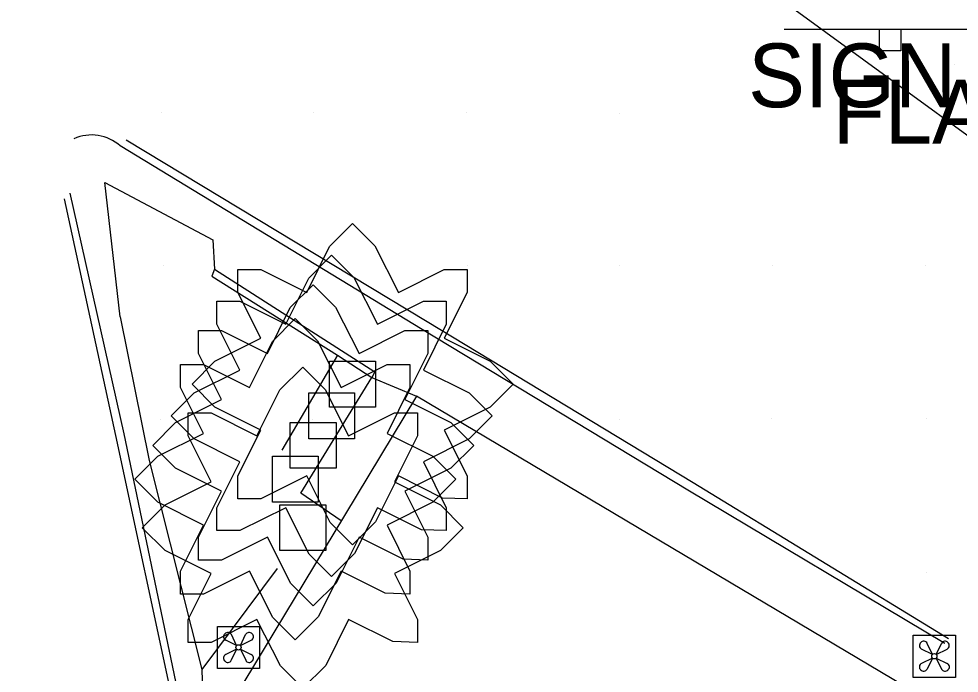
# Model space of a CAD drawing. Extents: x 1602514 to 1609837, y 863887 to 871157.
# Drawn here: x 1604716.3 to 1604808.5, y 866771.5 to 866835.7 of the extents above; entities that cross this region are included whole.
import ezdxf

# ---------------------------------------------------------------- set-up
doc = ezdxf.new("R2010")
doc.units = 0
for name, color, linetype in [('Environmental-New trees', 7, 'Continuous'), ('Roadway-Signs', 7, 'Continuous'), ('Survey-Buildings', 7, 'Continuous'), ('Survey-Curbs', 7, 'Continuous'), ('Survey-Edge of pavement', 7, 'Continuous'), ('Survey-Miscellaneous roadside', 7, 'Continuous'), ('Survey-Ridge Lines', 7, 'Continuous'), ('Survey-Spot dirt', 7, 'Continuous'), ('USER-Air conditioner', 7, 'Continuous'), ('USER-Landscape', 7, 'Continuous')]:
    doc.layers.add(name, color=color, linetype=linetype)

msp = doc.modelspace()

# ---------------------------------------------------------------- linework, layer by layer
at = {"layer": 'Environmental-New trees'}
for points in [[(1604737.764, 866811.083), (1604740.014, 866811.083), (1604744.515, 866808.833), (1604746.765, 866813.334), (1604749.015, 866815.584), (1604751.208, 866813.392), (1604753.516, 866808.833), (1604758.017, 866811.083), (1604760.267, 866811.083), (1604760.267, 866808.833), (1604758.017, 866804.332), (1604762.518, 866802.082), (1604764.768, 866799.832), (1604762.518, 866797.581), (1604758.017, 866795.331), (1604760.267, 866790.83), (1604760.267, 866788.58), (1604757.842, 866788.663), (1604753.516, 866790.83), (1604751.266, 866786.33), (1604749.015, 866784.08), (1604746.823, 866786.271), (1604744.515, 866790.83), (1604740.014, 866788.58), (1604737.764, 866788.58), (1604737.764, 866790.83), (1604740.014, 866795.331), (1604735.513, 866797.581), (1604733.263, 866799.832), (1604735.513, 866802.082), (1604740.014, 866804.332), (1604737.764, 866808.833)], [(1604737.764, 866811.083), (1604740.014, 866811.083), (1604744.515, 866808.833), (1604746.765, 866813.334), (1604749.015, 866815.584), (1604751.208, 866813.392), (1604753.516, 866808.833), (1604758.017, 866811.083), (1604760.267, 866811.083), (1604760.267, 866808.833), (1604758.017, 866804.332), (1604762.518, 866802.082), (1604764.768, 866799.832), (1604762.518, 866797.581), (1604758.017, 866795.331), (1604760.267, 866790.83), (1604760.267, 866788.58), (1604757.842, 866788.663), (1604753.516, 866790.83), (1604751.266, 866786.33), (1604749.015, 866784.08), (1604746.823, 866786.271), (1604744.515, 866790.83), (1604740.014, 866788.58), (1604737.764, 866788.58), (1604737.764, 866790.83), (1604740.014, 866795.331), (1604735.513, 866797.581), (1604733.263, 866799.832), (1604735.513, 866802.082), (1604740.014, 866804.332), (1604737.764, 866808.833)], [(1604735.71, 866807.971), (1604737.96, 866807.971), (1604742.461, 866805.72), (1604744.711, 866810.221), (1604746.962, 866812.472), (1604749.154, 866810.28), (1604751.463, 866805.72), (1604755.963, 866807.971), (1604758.214, 866807.971), (1604758.214, 866805.72), (1604755.963, 866801.22), (1604760.464, 866798.969), (1604762.714, 866796.719), (1604760.464, 866794.469), (1604755.963, 866792.218), (1604758.214, 866787.718), (1604758.214, 866785.467), (1604755.788, 866785.551), (1604751.463, 866787.718), (1604749.212, 866783.217), (1604746.962, 866780.967), (1604744.77, 866783.159), (1604742.461, 866787.718), (1604737.96, 866785.467), (1604735.71, 866785.467), (1604735.71, 866787.718), (1604737.96, 866792.218), (1604733.46, 866794.469), (1604731.209, 866796.719), (1604733.46, 866798.969), (1604737.96, 866801.22), (1604735.71, 866805.72)], [(1604735.71, 866807.971), (1604737.96, 866807.971), (1604742.461, 866805.72), (1604744.711, 866810.221), (1604746.962, 866812.472), (1604749.154, 866810.28), (1604751.463, 866805.72), (1604755.963, 866807.971), (1604758.214, 866807.971), (1604758.214, 866805.72), (1604755.963, 866801.22), (1604760.464, 866798.969), (1604762.714, 866796.719), (1604760.464, 866794.469), (1604755.963, 866792.218), (1604758.214, 866787.718), (1604758.214, 866785.467), (1604755.788, 866785.551), (1604751.463, 866787.718), (1604749.212, 866783.217), (1604746.962, 866780.967), (1604744.77, 866783.159), (1604742.461, 866787.718), (1604737.96, 866785.467), (1604735.71, 866785.467), (1604735.71, 866787.718), (1604737.96, 866792.218), (1604733.46, 866794.469), (1604731.209, 866796.719), (1604733.46, 866798.969), (1604737.96, 866801.22), (1604735.71, 866805.72)], [(1604733.901, 866805.084), (1604736.151, 866805.084), (1604740.652, 866802.834), (1604742.902, 866807.335), (1604745.153, 866809.585), (1604747.345, 866807.393), (1604749.653, 866802.834), (1604754.154, 866805.084), (1604756.404, 866805.084), (1604756.404, 866802.834), (1604754.154, 866798.333), (1604758.655, 866796.083), (1604760.905, 866793.832), (1604758.655, 866791.582), (1604754.154, 866789.332), (1604756.404, 866784.831), (1604756.404, 866782.581), (1604753.979, 866782.664), (1604749.653, 866784.831), (1604747.403, 866780.33), (1604745.153, 866778.08), (1604742.961, 866780.272), (1604740.652, 866784.831), (1604736.151, 866782.581), (1604733.901, 866782.581), (1604733.901, 866784.831), (1604736.151, 866789.332), (1604731.65, 866791.582), (1604729.4, 866793.832), (1604731.65, 866796.083), (1604736.151, 866798.333), (1604733.901, 866802.834)], [(1604733.901, 866805.084), (1604736.151, 866805.084), (1604740.652, 866802.834), (1604742.902, 866807.335), (1604745.153, 866809.585), (1604747.345, 866807.393), (1604749.653, 866802.834), (1604754.154, 866805.084), (1604756.404, 866805.084), (1604756.404, 866802.834), (1604754.154, 866798.333), (1604758.655, 866796.083), (1604760.905, 866793.832), (1604758.655, 866791.582), (1604754.154, 866789.332), (1604756.404, 866784.831), (1604756.404, 866782.581), (1604753.979, 866782.664), (1604749.653, 866784.831), (1604747.403, 866780.33), (1604745.153, 866778.08), (1604742.961, 866780.272), (1604740.652, 866784.831), (1604736.151, 866782.581), (1604733.901, 866782.581), (1604733.901, 866784.831), (1604736.151, 866789.332), (1604731.65, 866791.582), (1604729.4, 866793.832), (1604731.65, 866796.083), (1604736.151, 866798.333), (1604733.901, 866802.834)], [(1604732.141, 866801.757), (1604734.391, 866801.757), (1604738.892, 866799.507), (1604741.142, 866804.008), (1604743.392, 866806.258), (1604745.584, 866804.066), (1604747.893, 866799.507), (1604752.394, 866801.757), (1604754.644, 866801.757), (1604754.644, 866799.507), (1604752.394, 866795.006), (1604756.894, 866792.756), (1604759.145, 866790.506), (1604756.894, 866788.255), (1604752.394, 866786.005), (1604754.644, 866781.504), (1604754.644, 866779.254), (1604752.219, 866779.337), (1604747.893, 866781.504), (1604745.643, 866777.003), (1604743.392, 866774.753), (1604741.2, 866776.945), (1604738.892, 866781.504), (1604734.391, 866779.254), (1604732.141, 866779.254), (1604732.141, 866781.504), (1604734.391, 866786.005), (1604729.89, 866788.255), (1604727.64, 866790.506), (1604729.89, 866792.756), (1604734.391, 866795.006), (1604732.141, 866799.507)], [(1604732.141, 866801.757), (1604734.391, 866801.757), (1604738.892, 866799.507), (1604741.142, 866804.008), (1604743.392, 866806.258), (1604745.584, 866804.066), (1604747.893, 866799.507), (1604752.394, 866801.757), (1604754.644, 866801.757), (1604754.644, 866799.507), (1604752.394, 866795.006), (1604756.894, 866792.756), (1604759.145, 866790.506), (1604756.894, 866788.255), (1604752.394, 866786.005), (1604754.644, 866781.504), (1604754.644, 866779.254), (1604752.219, 866779.337), (1604747.893, 866781.504), (1604745.643, 866777.003), (1604743.392, 866774.753), (1604741.2, 866776.945), (1604738.892, 866781.504), (1604734.391, 866779.254), (1604732.141, 866779.254), (1604732.141, 866781.504), (1604734.391, 866786.005), (1604729.89, 866788.255), (1604727.64, 866790.506), (1604729.89, 866792.756), (1604734.391, 866795.006), (1604732.141, 866799.507)], [(1604732.874, 866797.012), (1604735.124, 866797.012), (1604739.625, 866794.761), (1604741.875, 866799.262), (1604744.126, 866801.512), (1604746.318, 866799.32), (1604748.626, 866794.761), (1604753.127, 866797.012), (1604755.378, 866797.012), (1604755.378, 866794.761), (1604753.127, 866790.26), (1604757.628, 866788.01), (1604759.878, 866785.76), (1604757.628, 866783.509), (1604753.127, 866781.259), (1604755.378, 866776.758), (1604755.378, 866774.508), (1604752.952, 866774.591), (1604748.626, 866776.758), (1604746.376, 866772.258), (1604744.126, 866770.008), (1604741.934, 866772.199), (1604739.625, 866776.758), (1604735.124, 866774.508), (1604732.874, 866774.508), (1604732.874, 866776.758), (1604735.124, 866781.259), (1604730.624, 866783.509), (1604728.373, 866785.76), (1604730.624, 866788.01), (1604735.124, 866790.26), (1604732.874, 866794.761)], [(1604732.874, 866797.012), (1604735.124, 866797.012), (1604739.625, 866794.761), (1604741.875, 866799.262), (1604744.126, 866801.512), (1604746.318, 866799.32), (1604748.626, 866794.761), (1604753.127, 866797.012), (1604755.378, 866797.012), (1604755.378, 866794.761), (1604753.127, 866790.26), (1604757.628, 866788.01), (1604759.878, 866785.76), (1604757.628, 866783.509), (1604753.127, 866781.259), (1604755.378, 866776.758), (1604755.378, 866774.508), (1604752.952, 866774.591), (1604748.626, 866776.758), (1604746.376, 866772.258), (1604744.126, 866770.008), (1604741.934, 866772.199), (1604739.625, 866776.758), (1604735.124, 866774.508), (1604732.874, 866774.508), (1604732.874, 866776.758), (1604735.124, 866781.259), (1604730.624, 866783.509), (1604728.373, 866785.76), (1604730.624, 866788.01), (1604735.124, 866790.26), (1604732.874, 866794.761)], [(1604751.266, 866802.082), (1604751.266, 866797.581), (1604746.765, 866797.581), (1604746.765, 866802.082)], [(1604751.266, 866802.082), (1604751.266, 866797.581), (1604746.765, 866797.581), (1604746.765, 866802.082)], [(1604749.212, 866798.969), (1604749.212, 866794.469), (1604744.711, 866794.469), (1604744.711, 866798.969)], [(1604749.212, 866798.969), (1604749.212, 866794.469), (1604744.711, 866794.469), (1604744.711, 866798.969)], [(1604747.403, 866796.083), (1604747.403, 866791.582), (1604742.902, 866791.582), (1604742.902, 866796.083)], [(1604747.403, 866796.083), (1604747.403, 866791.582), (1604742.902, 866791.582), (1604742.902, 866796.083)], [(1604745.643, 866792.756), (1604745.643, 866788.255), (1604741.142, 866788.255), (1604741.142, 866792.756)], [(1604745.643, 866792.756), (1604745.643, 866788.255), (1604741.142, 866788.255), (1604741.142, 866792.756)], [(1604746.376, 866788.01), (1604746.376, 866783.509), (1604741.875, 866783.509), (1604741.875, 866788.01)], [(1604746.376, 866788.01), (1604746.376, 866783.509), (1604741.875, 866783.509), (1604741.875, 866788.01)]]:
    msp.add_lwpolyline(points, close=True, dxfattribs=at)
at = {"layer": 'Roadway-Signs'}
for p, q in [((1604791.37, 866834.631), (1604812.272, 866834.631)), ((1604791.37, 866834.631), (1604812.272, 866834.631)), ((1604800.721, 866832.531), (1604800.721, 866834.631)), ((1604800.721, 866832.531), (1604800.721, 866834.631)), ((1604801.771, 866834.631), (1604801.771, 866834.631)), ((1604801.771, 866834.631), (1604801.771, 866834.631)), ((1604802.821, 866834.631), (1604802.821, 866832.531)), ((1604802.821, 866834.631), (1604802.821, 866832.531)), ((1604802.821, 866832.531), (1604800.721, 866832.531)), ((1604802.821, 866832.531), (1604800.721, 866832.531))]:
    msp.add_line(p, q, dxfattribs=at)
at = {"layer": 'Survey-Buildings'}
msp.add_lwpolyline([(1604747.889, 866786.43), (1604743.932, 866789.131), (1604750.916, 866800.474), (1604755.276, 866798.651)], dxfattribs=at)
msp.add_lwpolyline([(1604747.889, 866786.43), (1604743.932, 866789.131), (1604750.916, 866800.474), (1604755.276, 866798.651)], dxfattribs=at)
msp.add_lwpolyline([(1604805.449, 866768.863), (1604755.276, 866798.651), (1604748.212, 866786.965), (1604734.437, 866764.179), (1604757.309, 866750.394), (1604748.829, 866736.316), (1604770.5, 866723.163), (1604778.688, 866737.509), (1604783.777, 866734.442)], close=True, dxfattribs=at)
msp.add_lwpolyline([(1604805.449, 866768.863), (1604755.276, 866798.651), (1604748.212, 866786.965), (1604734.437, 866764.179), (1604757.309, 866750.394), (1604748.829, 866736.316), (1604770.5, 866723.163), (1604778.688, 866737.509), (1604783.777, 866734.442)], close=True, dxfattribs=at)
at = {"layer": 'Survey-Curbs'}
for points in [[(1604807.123, 866774.409), (1604781.925, 866789.423), (1604755.849, 866805.176), (1604726.22, 866823.199)], [(1604807.123, 866774.409), (1604781.925, 866789.423), (1604755.849, 866805.176), (1604726.22, 866823.199)], [(1604721.277, 866818.552), (1604726.556, 866794.957), (1604732.14, 866768.315)], [(1604721.277, 866818.552), (1604726.556, 866794.957), (1604732.14, 866768.315)]]:
    msp.add_lwpolyline(points, dxfattribs=at)
msp.add_arc((1604723.405, 866820.021), 4.245, 48.46172, 114.18835, dxfattribs=at)
msp.add_arc((1604723.405, 866820.021), 4.245, 48.46172, 114.18835, dxfattribs=at)
at = {"layer": 'Survey-Edge of pavement'}
for points in [[(1604691.745, 866913.926), (1604754.929, 866864.888), (1604787.982, 866839.792), (1604824.932, 866812.891)], [(1604691.745, 866913.926), (1604754.929, 866864.888), (1604787.982, 866839.792), (1604824.932, 866812.891)], [(1604807.49, 866774.864), (1604782.438, 866790.142), (1604756.323, 866805.938), (1604726.807, 866823.751)], [(1604807.49, 866774.864), (1604782.438, 866790.142), (1604756.323, 866805.938), (1604726.807, 866823.751)], [(1604720.704, 866818.013), (1604725.749, 866794.788), (1604731.487, 866768.125)], [(1604720.704, 866818.013), (1604725.749, 866794.788), (1604731.487, 866768.125)], [(1604735.197, 866810.414), (1604747.545, 866802.679), (1604750.916, 866800.474)], [(1604735.197, 866810.414), (1604747.545, 866802.679), (1604750.916, 866800.474)], [(1604726.219, 866806.448), (1604729.047, 866792.355), (1604734.231, 866771.844), (1604734.437, 866764.179)], [(1604726.219, 866806.448), (1604729.047, 866792.355), (1604734.231, 866771.844), (1604734.437, 866764.179)]]:
    msp.add_lwpolyline(points, dxfattribs=at)
at = {"layer": 'Survey-Ridge Lines'}
msp.add_lwpolyline([(1604735.477, 866811.093), (1604751.204, 866801.034), (1604750.916, 866800.474)], dxfattribs=at)
msp.add_lwpolyline([(1604735.477, 866811.093), (1604751.204, 866801.034), (1604750.916, 866800.474)], dxfattribs=at)
at = {"layer": 'Survey-Spot dirt'}
for p, q in [((1604808.13, 866831.188), (1604808.13, 866831.188)), ((1604808.13, 866831.188), (1604808.13, 866831.188)), ((1604730.243, 866826.479), (1604730.243, 866826.479)), ((1604730.243, 866826.479), (1604730.243, 866826.479)), ((1604745.196, 866826.449), (1604745.196, 866826.449)), ((1604745.196, 866826.449), (1604745.196, 866826.449)), ((1604760.223, 866826.445), (1604760.223, 866826.445)), ((1604760.223, 866826.445), (1604760.223, 866826.445)), ((1604775.207, 866826.355), (1604775.207, 866826.355)), ((1604775.207, 866826.355), (1604775.207, 866826.355)), ((1604730.506, 866811.463), (1604730.506, 866811.463)), ((1604730.506, 866811.463), (1604730.506, 866811.463)), ((1604745.218, 866811.347), (1604745.218, 866811.347)), ((1604745.218, 866811.347), (1604745.218, 866811.347)), ((1604760.248, 866811.424), (1604760.248, 866811.424)), ((1604760.248, 866811.424), (1604760.248, 866811.424)), ((1604775.235, 866811.455), (1604775.235, 866811.455)), ((1604775.235, 866811.455), (1604775.235, 866811.455)), ((1604790.229, 866811.455), (1604790.229, 866811.455)), ((1604790.229, 866811.455), (1604790.229, 866811.455)), ((1604805.265, 866811.422), (1604805.265, 866811.422)), ((1604805.265, 866811.422), (1604805.265, 866811.422)), ((1604730.215, 866796.405), (1604730.215, 866796.405)), ((1604730.215, 866796.405), (1604730.215, 866796.405)), ((1604745.054, 866796.353), (1604745.054, 866796.353)), ((1604745.054, 866796.353), (1604745.054, 866796.353)), ((1604775.25, 866796.38), (1604775.25, 866796.38)), ((1604775.25, 866796.38), (1604775.25, 866796.38)), ((1604790.169, 866796.443), (1604790.169, 866796.443)), ((1604790.169, 866796.443), (1604790.169, 866796.443)), ((1604805.292, 866796.497), (1604805.292, 866796.497)), ((1604805.292, 866796.497), (1604805.292, 866796.497)), ((1604805.3, 866781.383), (1604805.3, 866781.383)), ((1604805.3, 866781.383), (1604805.3, 866781.383))]:
    msp.add_line(p, q, dxfattribs=at)
at = {"layer": 'USER-Air conditioner'}
for p, q in [((1604737.636, 866774.199), (1604736.567, 866774.724)), ((1604737.636, 866774.199), (1604736.567, 866774.724)), ((1604736.567, 866774.724), (1604736.567, 866774.724)), ((1604737.636, 866774.199), (1604736.567, 866774.724)), ((1604737.636, 866774.199), (1604736.567, 866774.724)), ((1604736.567, 866774.724), (1604736.567, 866774.724)), ((1604737.636, 866774.199), (1604737.119, 866775.272)), ((1604737.636, 866774.199), (1604737.119, 866775.272)), ((1604737.119, 866775.272), (1604737.119, 866775.272)), ((1604737.636, 866774.199), (1604737.119, 866775.272)), ((1604737.636, 866774.199), (1604737.119, 866775.272)), ((1604737.119, 866775.272), (1604737.119, 866775.272)), ((1604738.003, 866774.199), (1604738.52, 866775.272)), ((1604738.003, 866774.199), (1604738.52, 866775.272)), ((1604738.003, 866774.199), (1604738.52, 866775.272)), ((1604738.003, 866774.199), (1604738.52, 866775.272)), ((1604738.003, 866774.199), (1604739.072, 866774.724)), ((1604738.003, 866774.199), (1604739.072, 866774.724)), ((1604738.003, 866774.199), (1604739.072, 866774.724)), ((1604738.003, 866774.199), (1604739.072, 866774.724)), ((1604738.52, 866775.272), (1604738.52, 866775.272)), ((1604738.52, 866775.272), (1604738.52, 866775.272)), ((1604739.072, 866774.724), (1604739.072, 866774.724)), ((1604739.072, 866774.724), (1604739.072, 866774.724)), ((1604805.922, 866773.332), (1604805.404, 866774.405)), ((1604805.922, 866773.332), (1604805.404, 866774.405)), ((1604805.404, 866774.405), (1604805.404, 866774.405)), ((1604805.922, 866773.332), (1604805.404, 866774.405)), ((1604805.922, 866773.332), (1604805.404, 866774.405)), ((1604805.404, 866774.405), (1604805.404, 866774.405)), ((1604806.289, 866773.332), (1604806.806, 866774.405)), ((1604806.289, 866773.332), (1604806.806, 866774.405)), ((1604806.289, 866773.332), (1604806.806, 866774.405)), ((1604806.289, 866773.332), (1604806.806, 866774.405)), ((1604806.806, 866774.405), (1604806.806, 866774.405)), ((1604806.806, 866774.405), (1604806.806, 866774.405)), ((1604737.636, 866773.832), (1604736.563, 866773.315)), ((1604737.636, 866773.832), (1604736.563, 866773.315)), ((1604737.636, 866773.832), (1604736.563, 866773.315)), ((1604737.636, 866773.832), (1604736.563, 866773.315)), ((1604737.636, 866773.832), (1604737.111, 866772.763)), ((1604737.636, 866773.832), (1604737.111, 866772.763)), ((1604737.636, 866773.832), (1604737.111, 866772.763)), ((1604737.636, 866773.832), (1604737.111, 866772.763)), ((1604737.636, 866774.199), (1604737.636, 866774.199)), ((1604737.636, 866774.199), (1604737.636, 866774.199)), ((1604737.636, 866774.199), (1604737.636, 866774.199)), ((1604737.636, 866774.199), (1604737.636, 866774.199)), ((1604737.636, 866773.832), (1604737.636, 866773.832)), ((1604737.636, 866773.832), (1604737.636, 866773.832)), ((1604737.636, 866773.832), (1604737.636, 866773.832)), ((1604737.636, 866773.832), (1604737.636, 866773.832)), ((1604738.003, 866774.199), (1604738.003, 866774.199)), ((1604738.003, 866774.199), (1604738.003, 866774.199)), ((1604738.003, 866774.199), (1604738.003, 866774.199)), ((1604738.003, 866774.199), (1604738.003, 866774.199)), ((1604738.003, 866773.832), (1604739.076, 866773.315)), ((1604738.003, 866773.832), (1604739.076, 866773.315)), ((1604738.003, 866773.832), (1604738.003, 866773.832)), ((1604738.003, 866773.832), (1604738.529, 866772.763)), ((1604738.003, 866773.832), (1604738.529, 866772.763)), ((1604738.003, 866773.832), (1604738.003, 866773.832)), ((1604738.003, 866773.832), (1604739.076, 866773.315)), ((1604738.003, 866773.832), (1604739.076, 866773.315)), ((1604738.003, 866773.832), (1604738.003, 866773.832)), ((1604738.003, 866773.832), (1604738.529, 866772.763)), ((1604738.003, 866773.832), (1604738.529, 866772.763)), ((1604738.003, 866773.832), (1604738.003, 866773.832)), ((1604805.922, 866773.332), (1604804.852, 866773.857)), ((1604805.922, 866773.332), (1604804.852, 866773.857)), ((1604804.852, 866773.857), (1604804.852, 866773.857)), ((1604805.922, 866773.332), (1604804.852, 866773.857)), ((1604805.922, 866773.332), (1604804.852, 866773.857)), ((1604804.852, 866773.857), (1604804.852, 866773.857)), ((1604806.289, 866773.332), (1604807.358, 866773.857)), ((1604806.289, 866773.332), (1604807.358, 866773.857)), ((1604806.289, 866773.332), (1604807.358, 866773.857)), ((1604806.289, 866773.332), (1604807.358, 866773.857)), ((1604807.358, 866773.857), (1604807.358, 866773.857)), ((1604807.358, 866773.857), (1604807.358, 866773.857)), ((1604736.563, 866773.315), (1604736.563, 866773.315)), ((1604736.563, 866773.315), (1604736.563, 866773.315)), ((1604737.111, 866772.763), (1604737.111, 866772.763)), ((1604737.111, 866772.763), (1604737.111, 866772.763)), ((1604738.529, 866772.763), (1604738.529, 866772.763)), ((1604738.529, 866772.763), (1604738.529, 866772.763)), ((1604739.076, 866773.315), (1604739.076, 866773.315)), ((1604739.076, 866773.315), (1604739.076, 866773.315)), ((1604805.922, 866772.965), (1604804.848, 866772.448)), ((1604805.922, 866772.965), (1604804.848, 866772.448)), ((1604805.922, 866772.965), (1604804.848, 866772.448)), ((1604805.922, 866772.965), (1604804.848, 866772.448)), ((1604805.922, 866772.965), (1604805.396, 866771.896)), ((1604805.922, 866772.965), (1604805.396, 866771.896)), ((1604805.922, 866772.965), (1604805.396, 866771.896)), ((1604805.922, 866772.965), (1604805.396, 866771.896)), ((1604805.922, 866773.332), (1604805.922, 866773.332)), ((1604805.922, 866773.332), (1604805.922, 866773.332)), ((1604805.922, 866773.332), (1604805.922, 866773.332)), ((1604805.922, 866773.332), (1604805.922, 866773.332)), ((1604805.922, 866772.965), (1604805.922, 866772.965)), ((1604805.922, 866772.965), (1604805.922, 866772.965)), ((1604805.922, 866772.965), (1604805.922, 866772.965)), ((1604805.922, 866772.965), (1604805.922, 866772.965)), ((1604806.289, 866773.332), (1604806.289, 866773.332)), ((1604806.289, 866773.332), (1604806.289, 866773.332)), ((1604806.289, 866773.332), (1604806.289, 866773.332)), ((1604806.289, 866773.332), (1604806.289, 866773.332)), ((1604806.289, 866772.965), (1604807.362, 866772.448)), ((1604806.289, 866772.965), (1604807.362, 866772.448)), ((1604806.289, 866772.965), (1604806.289, 866772.965)), ((1604806.289, 866772.965), (1604806.814, 866771.896)), ((1604806.289, 866772.965), (1604806.814, 866771.896)), ((1604806.289, 866772.965), (1604806.289, 866772.965)), ((1604806.289, 866772.965), (1604807.362, 866772.448)), ((1604806.289, 866772.965), (1604807.362, 866772.448)), ((1604806.289, 866772.965), (1604806.289, 866772.965)), ((1604806.289, 866772.965), (1604806.814, 866771.896)), ((1604806.289, 866772.965), (1604806.814, 866771.896)), ((1604806.289, 866772.965), (1604806.289, 866772.965)), ((1604804.848, 866772.448), (1604804.848, 866772.448)), ((1604804.848, 866772.448), (1604804.848, 866772.448)), ((1604805.396, 866771.896), (1604805.396, 866771.896)), ((1604805.396, 866771.896), (1604805.396, 866771.896)), ((1604806.814, 866771.896), (1604806.814, 866771.896)), ((1604806.814, 866771.896), (1604806.814, 866771.896)), ((1604807.362, 866772.448), (1604807.362, 866772.448)), ((1604807.362, 866772.448), (1604807.362, 866772.448))]:
    msp.add_line(p, q, dxfattribs=at)
for points in [[(1604735.751, 866771.947), (1604735.751, 866776.084), (1604739.888, 866776.084), (1604739.888, 866771.947)], [(1604735.751, 866771.947), (1604735.751, 866776.084), (1604739.888, 866776.084), (1604739.888, 866771.947)], [(1604804.037, 866771.08), (1604804.037, 866775.217), (1604808.174, 866775.217), (1604808.174, 866771.08)], [(1604804.037, 866771.08), (1604804.037, 866775.217), (1604808.174, 866775.217), (1604808.174, 866771.08)]]:
    msp.add_lwpolyline(points, close=True, dxfattribs=at)
for centre in [(1604737.82, 866774.016), (1604737.82, 866774.016), (1604806.105, 866773.148), (1604806.105, 866773.148)]:
    msp.add_circle(centre, 0.26, dxfattribs=at)
for centre, start, end in [((1604736.736, 866775.068), 129.74607, 243.83306), ((1604736.736, 866775.068), 129.74607, 243.83306), ((1604736.775, 866775.106), 25.72559, 139.81258), ((1604736.775, 866775.106), 25.72559, 139.81258), ((1604738.865, 866775.106), 40.18742, 154.27441), ((1604738.865, 866775.106), 40.18742, 154.27441), ((1604738.904, 866775.068), 296.16694, 50.25393), ((1604738.904, 866775.068), 296.16694, 50.25393), ((1604805.021, 866774.201), 129.74607, 243.83306), ((1604805.021, 866774.201), 129.74607, 243.83306), ((1604805.06, 866774.239), 25.72559, 139.81258), ((1604805.06, 866774.239), 25.72559, 139.81258), ((1604807.15, 866774.239), 40.18742, 154.27441), ((1604807.15, 866774.239), 40.18742, 154.27441), ((1604807.189, 866774.201), 296.16694, 50.25393), ((1604807.189, 866774.201), 296.16694, 50.25393), ((1604736.729, 866772.97), 115.72559, 229.81258), ((1604736.729, 866772.97), 115.72559, 229.81258), ((1604736.768, 866772.932), 219.74607, 333.83306), ((1604736.768, 866772.932), 219.74607, 333.83306), ((1604738.872, 866772.932), 206.16694, 320.25393), ((1604738.872, 866772.932), 206.16694, 320.25393), ((1604738.91, 866772.97), 310.18742, 64.27441), ((1604738.91, 866772.97), 310.18742, 64.27441), ((1604805.015, 866772.103), 115.72559, 229.81258), ((1604805.015, 866772.103), 115.72559, 229.81258), ((1604805.053, 866772.064), 219.74607, 333.83306), ((1604805.053, 866772.064), 219.74607, 333.83306), ((1604807.157, 866772.064), 206.16694, 320.25393), ((1604807.157, 866772.064), 206.16694, 320.25393), ((1604807.196, 866772.103), 310.18742, 64.27441), ((1604807.196, 866772.103), 310.18742, 64.27441)]:
    msp.add_arc(centre, 0.383, start, end, dxfattribs=at)
at = {"layer": 'USER-Landscape'}
for p, q in [((1604747.545, 866802.679), (1604742.084, 866793.363)), ((1604747.545, 866802.679), (1604742.084, 866793.363)), ((1604741.627, 866781.763), (1604734.231, 866771.844)), ((1604741.627, 866781.763), (1604734.231, 866771.844))]:
    msp.add_line(p, q, dxfattribs=at)
msp.add_lwpolyline([(1604726.219, 866806.448), (1604724.7, 866819.592), (1604735.3, 866813.993), (1604735.477, 866811.093), (1604735.197, 866810.414)], dxfattribs=at)
msp.add_lwpolyline([(1604726.219, 866806.448), (1604724.7, 866819.592), (1604735.3, 866813.993), (1604735.477, 866811.093), (1604735.197, 866810.414)], dxfattribs=at)

# ---------------------------------------------------------------- texts
at = {"layer": 'Roadway-Signs'}
msp.add_text('SIGN', height=6.2505, dxfattribs=at).set_placement((1604787.834, 866826.986))
msp.add_text('SIGN', height=6.2505, dxfattribs=at).set_placement((1604787.834, 866826.986))
at = {"layer": 'Survey-Miscellaneous roadside'}
msp.add_text('FLAG', height=6.2505, dxfattribs=at).set_placement((1604796.138, 866823.425))
msp.add_text('FLAG', height=6.2505, dxfattribs=at).set_placement((1604796.138, 866823.425))

doc.saveas('drawing.dxf')
